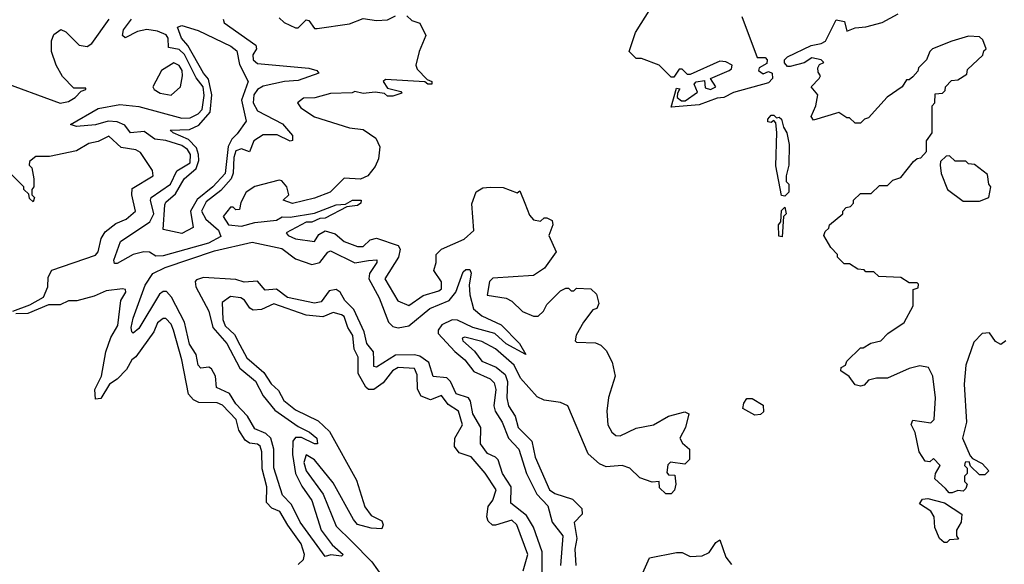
# Model space of a CAD drawing. Extents: x 2472589 to 2662339, y 701009 to 849030.
# Tile 388 of 406: x 2641315 to 2644957, y 755839 to 757853. Entities that reach past the tile are written whole.
import ezdxf

# ---------------------------------------------------------------- set-up
doc = ezdxf.new("R2010")
doc.units = 0

msp = doc.modelspace()

# ---------------------------------------------------------------- linework, layer by layer
at = {"layer": '0CON05XD'}
for points in [[(2643986, 757865), (2644043.3, 757713.3), (2644073, 757713), (2644080, 757705), (2644078.8, 757691.2), (2644050, 757675), (2644047.5, 757665), (2644065, 757653.3), (2644085, 757661.2), (2644098.8, 757655), (2644100, 757635), (2644085, 757620), (2643955, 757583.3), (2643920, 757565), (2643895, 757563.3), (2643828.3, 757538.3), (2643725, 757530), (2643745, 757600), (2643757.5, 757597.5), (2643748.3, 757581.7), (2643747.5, 757565), (2643763, 757553), (2643777, 757553), (2643822.5, 757585), (2643810, 757615), (2643817, 757623), (2643848.3, 757628.3), (2643851.2, 757601.2), (2643870, 757595), (2643890, 757605), (2643870, 757635), (2643940, 757665), (2643948.3, 757671.7), (2643950, 757685), (2643927, 757697), (2643905, 757700), (2643795, 757650), (2643785, 757650), (2643765, 757670), (2643755, 757670), (2643735, 757640), (2643725, 757640), (2643680, 757685), (2643615, 757710), (2643595, 757710), (2643570, 757735), (2643592.5, 757805), (2643650, 757895)], [(2641235, 757627.5), (2641465, 757543.8), (2641495, 757550), (2641520, 757565), (2641541.7, 757588.3), (2641560, 757595), (2641560, 757600), (2641515, 757600), (2641473.3, 757643.3), (2641450, 757685), (2641432.5, 757735), (2641432.5, 757775), (2641441.7, 757798.3), (2641467, 757817), (2641485, 757807.5), (2641535, 757758.8), (2641565, 757754.2), (2641581.2, 757765), (2641646.2, 757855)], [(2641665, 756951.2), (2641663.6, 756963.6), (2641687.8, 757032.2), (2641796.2, 757105), (2641811.2, 757135), (2641798.2, 757185), (2641801.8, 757195), (2641872.6, 757245), (2641895.7, 757294.3), (2641945, 757323.4), (2641947.3, 757355), (2641935, 757373.1), (2641915, 757387.2), (2641855, 757405.8), (2641815, 757411), (2641775, 757440), (2641725, 757434.7), (2641703.4, 757463.4), (2641675.5, 757475.5), (2641641.8, 757478.2), (2641595, 757464.3), (2641525, 757458.6), (2641502.5, 757465), (2641605, 757524.7), (2641685, 757539), (2641755, 757532), (2641915, 757488.7), (2641945, 757490.5), (2641974.9, 757505.1), (2641989.7, 757520.3), (2641997.6, 757572.4), (2641993.5, 757605), (2641968.2, 757638.2), (2641925, 757723.9), (2641905, 757743.2), (2641865, 757750), (2641863.9, 757785), (2641856.9, 757796.9), (2641825, 757810.6), (2641785, 757816.2), (2641750.2, 757809.8), (2641705, 757785.5), (2641694.6, 757794.6), (2641698.8, 757815), (2641728.2, 757855)], [(2642067, 757855), (2642071.2, 757841.2), (2642188.7, 757758.7), (2642190.4, 757745), (2642176.9, 757723.1), (2642178.2, 757705), (2642195, 757690.8), (2642385, 757673.9), (2642414, 757665), (2642421.2, 757655), (2642345, 757627.6), (2642295, 757624.8), (2642215, 757607.3), (2642195, 757594.4), (2642181.1, 757575), (2642178.7, 757545), (2642195, 757515.9), (2642287.3, 757467.3), (2642324.5, 757425), (2642324.2, 757405.8), (2642315, 757403.8), (2642266.9, 757426.9), (2642215, 757427.5), (2642180.7, 757405), (2642165.2, 757364.8), (2642135, 757375.2), (2642115, 757367.8), (2642106.5, 757343.5), (2642105.1, 757285), (2642097.2, 757265), (2642058.9, 757221.1), (2642005, 757180), (2641987.8, 757145), (2642002.9, 757115), (2642050.4, 757075), (2642058.5, 757051.5), (2642013.6, 757026.4), (2641845, 756979.8), (2641818.9, 756978.9), (2641795, 756993.8), (2641774.1, 756994.1), (2641735, 756984.3), (2641675, 756951.5), (2641665, 756951.2)], [(2642747, 757867), (2642765, 757850), (2642795, 757840), (2642817.5, 757795), (2642792.5, 757735), (2642780, 757685), (2642785, 757670), (2642821.7, 757631.7), (2642840, 757625), (2642840, 757615), (2642825, 757614), (2642813.3, 757623.3), (2642668.3, 757631.7), (2642660, 757625), (2642675, 757600), (2642725, 757587.5), (2642728.3, 757581.7), (2642695, 757570), (2642675, 757570), (2642665, 757580), (2642630, 757585), (2642585, 757580), (2642555, 757587.5), (2642545, 757582.5), (2642465, 757580), (2642406.4, 757563.6), (2642365, 757562.5), (2642342.5, 757545), (2642355, 757527.5), (2642405, 757493.8), (2642535, 757453.3), (2642585, 757447.5), (2642632.5, 757415), (2642647, 757383), (2642641.7, 757338.3), (2642630, 757310), (2642602.5, 757275), (2642575, 757263.8), (2642515, 757267.5), (2642463.3, 757215), (2642405, 757193.5), (2642323.6, 757173.6), (2642290, 757185), (2642310, 757205), (2642302.5, 757235), (2642285, 757257.5), (2642275, 757260), (2642185, 757236.2), (2642152.5, 757215), (2642133, 757177), (2642128.3, 757151.7), (2642115, 757150), (2642105, 757160), (2642095, 757160), (2642067.5, 757125), (2642086.7, 757095), (2642135, 757089.6), (2642185, 757102.9), (2642265, 757111.5), (2642286.4, 757123.6), (2642315, 757122.5), (2642405, 757137.8), (2642485, 757167.9), (2642519.6, 757170.5), (2642545.4, 757185.5), (2642577.5, 757185), (2642576.7, 757175), (2642565, 757166.2), (2642525, 757161.2), (2642445, 757118.8), (2642425, 757118), (2642395, 757103.8), (2642375, 757104.3), (2642300, 757065), (2642308, 757055), (2642335, 757042.2), (2642405, 757032.5), (2642421.7, 757058.3), (2642445, 757072.5), (2642481.7, 757061.7), (2642515, 757033.1), (2642565, 757014.4), (2642585, 757014.4), (2642611.1, 757038.9), (2642635, 757044.5), (2642715, 757017.5), (2642722.5, 757005), (2642716.7, 756975), (2642666.2, 756895), (2642713.6, 756813.6), (2642755, 756796.7), (2642807, 756833), (2642865, 756850), (2642875, 756858), (2642875, 756883.3), (2642846.7, 756925), (2642856, 756955), (2642855.9, 756984.1), (2642875.7, 757004.3), (2642958.8, 757041.2), (2642995, 757073.3), (2642987.7, 757172.3), (2643003.6, 757216.4), (2643028.3, 757231.7), (2643055, 757233.3), (2643103, 757233), (2643155, 757212.5), (2643165, 757220), (2643183.3, 757175)], [(2642275, 757860), (2642293, 757843), (2642335, 757822.5), (2642345, 757822.5), (2642375, 757852.5), (2642385, 757850), (2642405, 757820), (2642415, 757820), (2642535, 757837.5), (2642585, 757857.5), (2642635, 757850), (2642675, 757852.5), (2642705, 757867.5)], [(2644763.3, 757773.3), (2644691.2, 757745), (2644681.2, 757735), (2644670, 757705), (2644640, 757675), (2644637, 757663), (2644618.3, 757641.7), (2644605, 757630), (2644595, 757630), (2644580, 757605), (2644523.6, 757566.4), (2644455, 757490), (2644440, 757485), (2644425, 757470), (2644405, 757470), (2644385, 757490), (2644375, 757490), (2644345, 757510), (2644251.7, 757481.7), (2644242.5, 757495), (2644260, 757535), (2644267.5, 757575), (2644242.5, 757605), (2644272.5, 757635), (2644277.5, 757645), (2644268.3, 757658.3), (2644267.5, 757675), (2644273.3, 757686.7), (2644290, 757695), (2644280, 757705), (2644245, 757712.5), (2644217, 757693), (2644165, 757680), (2644155, 757680), (2644143.6, 757693.6), (2644143.8, 757705), (2644155, 757716.2), (2644242.3, 757757.7), (2644280, 757765), (2644295.9, 757774.1), (2644335, 757852.5), (2644366.4, 757846.4), (2644375, 757810), (2644405, 757822.5), (2644445, 757826.2), (2644505, 757842.9), (2644565, 757874.3)], [(2641915, 757062.5), (2641845, 757077.5), (2641851.3, 757168.7), (2641855, 757178.6), (2641891.1, 757208.9), (2641923.2, 757265), (2641967.6, 757302.4), (2641977.3, 757332.7), (2641976.8, 757355), (2641969.2, 757379.2), (2641939.9, 757409.9), (2641882, 757435), (2641872, 757445), (2641943.6, 757446.4), (2641977.3, 757462.7), (2642018.9, 757511.1), (2642026.1, 757575), (2642013.4, 757633.4), (2641995, 757655.4), (2641937.2, 757757.2), (2641913.4, 757785), (2641898.2, 757825), (2641915, 757831.7), (2641975, 757812.5), (2642095.5, 757755), (2642117.6, 757737.6), (2642127.7, 757687.7), (2642160, 757625), (2642135.3, 757555), (2642152.1, 757477.9), (2642118.9, 757431.1), (2642099.4, 757410.6), (2642086.1, 757383.9), (2642075, 757284.5), (2642029.2, 757235), (2641971.7, 757188.3), (2641947.3, 757145), (2641956.7, 757085), (2641915, 757062.5)], [(2644962.5, 756665), (2644945, 756652.5), (2644925, 756663.3), (2644902.5, 756695), (2644875, 756692), (2644845, 756660), (2644814.6, 756575), (2644808.8, 756505), (2644817.5, 756365), (2644802.5, 756305), (2644830.7, 756240.7), (2644840, 756230), (2644875, 756212.5), (2644900, 756185), (2644885, 756170), (2644865, 756170), (2644831.7, 756201.7), (2644827.5, 756217.5), (2644813, 756217), (2644810, 756205), (2644820, 756195), (2644820, 756175), (2644810, 756165), (2644810, 756145), (2644820, 756135), (2644815, 756120), (2644805, 756110), (2644785, 756112.5), (2644765, 756103.3), (2644753.9, 756103.9), (2644739.3, 756119.3), (2644700, 756155), (2644702.5, 756175), (2644720, 756205), (2644695, 756230), (2644681.7, 756218.3), (2644665, 756220), (2644642.5, 756255), (2644627, 756327), (2644613.3, 756356.7), (2644618.3, 756371.7), (2644685, 756362.5), (2644697.5, 756375), (2644702.5, 756455), (2644692.5, 756535), (2644676.4, 756566.4), (2644645, 756572.5), (2644605, 756563.3), (2644525, 756527.5), (2644485, 756527.5), (2644455, 756520), (2644438.3, 756501.7), (2644425, 756497.5), (2644405, 756502.5), (2644383.9, 756533.9), (2644352.5, 756555), (2644353.6, 756566.4), (2644370, 756575), (2644375, 756590), (2644425, 756640), (2644435, 756640), (2644463, 756657), (2644500, 756665), (2644527, 756693), (2644586.4, 756733.6), (2644620, 756795), (2644620, 756855), (2644638.3, 756861.7), (2644640, 756875), (2644635, 756880), (2644605, 756880), (2644575, 756900), (2644493, 756903), (2644475, 756920), (2644445, 756920), (2644438.3, 756928.3), (2644415, 756930), (2644385, 756950), (2644365, 756950), (2644340, 756975), (2644340, 756985), (2644315, 757010), (2644290, 757055), (2644295, 757070), (2644308.3, 757081.7), (2644310, 757095), (2644360, 757135), (2644360, 757145), (2644371.7, 757158.3), (2644388.3, 757161.7), (2644400, 757175), (2644400, 757185), (2644425, 757210), (2644465, 757210), (2644495, 757240), (2644525, 757240), (2644545, 757260), (2644575, 757270), (2644621.7, 757328.3), (2644635, 757340), (2644648.3, 757341.7), (2644670, 757365), (2644670, 757405), (2644690, 757435), (2644690, 757535), (2644700, 757545), (2644701.7, 757578.3), (2644728.3, 757581.7), (2644738.3, 757591.7), (2644740, 757605), (2644761.7, 757628.3), (2644785, 757630), (2644818.3, 757651.7), (2644821.7, 757668.3), (2644878.3, 757721.7), (2644881.7, 757738.3), (2644890, 757745), (2644878.3, 757778.3), (2644865, 757790), (2644825, 757792.5), (2644763.3, 757773.3)], [(2641875, 757573.3), (2641910, 757605), (2641916.9, 757645), (2641915.4, 757665), (2641905, 757683.8), (2641885, 757694), (2641840, 757665), (2641807.5, 757605), (2641812.5, 757595), (2641835, 757581.2), (2641875, 757573.3)], [(2644145, 757200), (2644133, 757203), (2644112.3, 757312.3), (2644116.2, 757436.2), (2644111.7, 757471.7), (2644105, 757480), (2644095, 757472.5), (2644082.5, 757475), (2644082.5, 757485), (2644095, 757500), (2644105, 757500), (2644115, 757490), (2644125, 757492.5), (2644132.5, 757485), (2644140, 757455), (2644152.5, 757435), (2644161.7, 757391.7), (2644160, 757315), (2644150, 757275), (2644150, 757255), (2644160, 757245), (2644160, 757215), (2644145, 757200)], [(2641290, 756775), (2641351.8, 756798.2), (2641403, 756827), (2641418.6, 756865), (2641419.6, 756900.5), (2641433.3, 756926.7), (2641595, 756982), (2641605.7, 756995), (2641616.6, 757043.4), (2641630.9, 757069.1), (2641670.3, 757099.7), (2641708.8, 757115), (2641743.8, 757145), (2641730, 757205), (2641730.8, 757229.2), (2641808.8, 757275), (2641806.7, 757295), (2641761.7, 757361.7), (2641745, 757371.2), (2641690.3, 757380.3), (2641645, 757422.5), (2641605, 757402.5), (2641570, 757395), (2641525, 757367.5), (2641425, 757347.5), (2641375, 757347.5), (2641351.7, 757328.3), (2641350, 757315), (2641360, 757305), (2641367.5, 757265), (2641367.5, 757235), (2641360, 757225), (2641360, 757205), (2641370, 757195), (2641365, 757180), (2641351.7, 757191.7), (2641348.3, 757208.3), (2641330, 757225), (2641330, 757235), (2641285, 757280)], [(2644865, 757182.5), (2644900, 757195), (2644907.5, 757235), (2644900, 757245), (2644895, 757280), (2644847, 757317), (2644825, 757320), (2644815, 757330), (2644775, 757330), (2644755, 757350), (2644741.7, 757348.3), (2644721.7, 757328.3), (2644720, 757315), (2644723.6, 757283.6), (2644747.5, 757225), (2644805, 757182.5), (2644865, 757182.5)], [(2643183.3, 757175), (2643200.4, 757130.5), (2643215, 757112.5), (2643241.7, 757108.3), (2643255, 757120), (2643265, 757120), (2643285, 757110), (2643287.5, 757095), (2643272.5, 757055), (2643300, 756995), (2643256.4, 756933.6), (2643215, 756907.5), (2643065, 756896.7), (2643053.3, 756885), (2643043.9, 756833.9), (2643115, 756823.3), (2643135, 756812.5), (2643175, 756773.8), (2643215, 756756.7), (2643233, 756757), (2643252.5, 756775), (2643265, 756800), (2643315, 756850), (2643335, 756860), (2643345, 756860), (2643355, 756850), (2643365, 756850), (2643375, 756860), (2643428.3, 756858.3), (2643448.3, 756838.3), (2643457, 756803), (2643450, 756785), (2643435, 756780), (2643400, 756735), (2643373, 756687), (2643370, 756665), (2643375, 756660), (2643445, 756657.5), (2643465, 756650), (2643485, 756630), (2643507, 756587), (2643517.5, 756535), (2643493.6, 756456.4), (2643487.5, 756405), (2643491.2, 756355), (2643505, 756327.5), (2643520, 756315), (2643536.4, 756313.6), (2643595, 756342.5), (2643660, 756355), (2643715, 756387.5), (2643775, 756402.5), (2643790, 756395), (2643777.5, 756345), (2643757.5, 756305), (2643767, 756287), (2643792.5, 756265), (2643793.3, 756226.7), (2643775, 756210), (2643723, 756217), (2643713, 756207), (2643708.3, 756178.3), (2643715, 756170), (2643738.3, 756168.3), (2643742.5, 756135), (2643737, 756113), (2643725, 756100), (2643705, 756100), (2643681.7, 756121.7), (2643680, 756145), (2643655, 756142.5), (2643609.3, 756159.3), (2643572.5, 756195), (2643544, 756204), (2643485, 756200), (2643460.2, 756210.2), (2643417.5, 756247.5), (2643342.5, 756425), (2643315, 756437.1), (2643255, 756446.2), (2643228.8, 756458.8), (2643167.5, 756527.5), (2643144.3, 756575), (2643075, 756635.4), (2643025, 756663.3), (2642961.3, 756678.7), (2642951.2, 756675), (2642954.4, 756665), (2642997.6, 756627.6), (2643025, 756590.6), (2643077.9, 756567.9), (2643110.8, 756540.8), (2643120, 756515), (2643116.7, 756455), (2643122.7, 756425), (2643147.3, 756387.3), (2643158.5, 756345), (2643210, 756295), (2643222.1, 756235), (2643244.2, 756184.2), (2643275, 756114.5), (2643295, 756100.8), (2643359.6, 756079.6), (2643394, 756045), (2643396.2, 756025), (2643366.1, 755993.9), (2643375.7, 755935), (2643368.1, 755895), (2643372.5, 755835)], [(2644135, 757050), (2644123, 757053), (2644122.5, 757095), (2644130, 757105), (2644133, 757147), (2644145, 757160), (2644150, 757135), (2644140, 757125), (2644135, 757050)], [(2643247.3, 755795), (2643247.8, 755885), (2643216, 755976), (2643189.4, 756019.4), (2643131.5, 756065), (2643133, 756125), (2643100.5, 756175), (2643085.2, 756225.2), (2643075, 756235.8), (2643045, 756248.7), (2643020, 756285), (2643020.6, 756345), (2642991, 756395), (2642982.5, 756442.5), (2642975, 756454.7), (2642929.8, 756469.8), (2642908.7, 756515), (2642895, 756528.4), (2642845, 756533.6), (2642828.4, 756585), (2642795, 756608.7), (2642775, 756614.2), (2642705, 756612.9), (2642635, 756567.5), (2642625, 756570), (2642624.4, 756595), (2642624.3, 756625), (2642599.6, 756655), (2642588.8, 756698.9), (2642550.8, 756780.8), (2642518, 756815), (2642499.8, 756845), (2642485.4, 756855.4), (2642459.3, 756850.7), (2642429.8, 756810.2), (2642405, 756804.2), (2642306, 756826), (2642265, 756855.9), (2642222.4, 756852.4), (2642195, 756885.6), (2642145, 756882.1), (2642115, 756892.2), (2641995, 756899.9), (2641968.8, 756891.2), (2641964, 756885), (2641966.6, 756865), (2642015.1, 756775.1), (2642029.4, 756715), (2642081.1, 756655), (2642129.2, 756565), (2642186.8, 756516.8), (2642215, 756462.5), (2642258.8, 756408.9), (2642345, 756348.9), (2642387.4, 756327.4), (2642414.6, 756305), (2642416, 756285), (2642405, 756284.6), (2642357.8, 756307.8), (2642335, 756308.3), (2642325.3, 756295), (2642323.7, 756245), (2642335.5, 756175), (2642358.1, 756128.1), (2642395.2, 756075), (2642430, 755965), (2642470.8, 755910.8), (2642512, 755875), (2642505, 755869.2), (2642465.6, 755874.4), (2642445, 755867.5), (2642352.9, 755995), (2642320.7, 756060.7), (2642287.3, 756095), (2642255, 756196), (2642255.6, 756265), (2642243.9, 756305), (2642225, 756322.3), (2642185, 756340.3), (2642157.4, 756387.4), (2642115, 756433.1), (2642090.9, 756470.9), (2642043.4, 756493.4), (2642039.1, 756535), (2642025, 756562.5), (2642015, 756568.2), (2641985, 756563.8), (2641974.7, 756575.3), (2641968.2, 756615), (2641943.2, 756653.2), (2641924.2, 756735), (2641876.6, 756826.6), (2641857.7, 756847.7), (2641845, 756848.5), (2641831.6, 756838.4), (2641755, 756711.5), (2641735, 756693.5), (2641729.1, 756699.1), (2641726.7, 756715), (2641735, 756749.2), (2641778.5, 756871.5), (2641806.9, 756915), (2641853.5, 756936.5), (2642035, 756998.1), (2642175, 757030.2), (2642285, 757007.5), (2642335, 756969), (2642395, 756947.2), (2642425, 756955.2), (2642455, 756993.8), (2642465, 756998), (2642555, 756953.5), (2642605, 756962.1), (2642635.5, 756965), (2642636.1, 756955), (2642609, 756915), (2642605.9, 756895), (2642644.6, 756824.6), (2642678.8, 756735), (2642695, 756718.1), (2642715, 756713.3), (2642755, 756721.5), (2642831.5, 756785), (2642903.8, 756815), (2642928, 756845), (2642955, 756920), (2642965, 756929.2), (2642979.7, 756929.7), (2642985.5, 756915.5), (2642977.7, 756872.3), (2642979.6, 756835), (2642993.6, 756783.5), (2643025, 756758.4), (2643095.4, 756725), (2643164.3, 756655), (2643187.5, 756615), (2643115, 756654.2), (2643072, 756692), (2642991.5, 756715), (2642935, 756741.9), (2642915, 756743.4), (2642876.2, 756725), (2642863.3, 756705), (2642862.8, 756692.8), (2642925, 756625.8), (2642962, 756595), (2642995, 756551.6), (2643055.4, 756525.4), (2643070.3, 756510.2), (2643075.9, 756485), (2643069, 756425), (2643073.8, 756405), (2643100, 756365), (2643123.6, 756305), (2643161.4, 756265), (2643189.7, 756175), (2643228.3, 756098.3), (2643268.9, 756055), (2643284.4, 755994.4), (2643323.5, 755945), (2643315.8, 755835)], [(2642345, 755837.9), (2642365, 755857.5), (2642368.5, 755875), (2642356, 755915), (2642306.4, 755983.6), (2642277.1, 756035), (2642247.1, 756047.1), (2642227.6, 756067.6), (2642229.5, 756125), (2642212.4, 756192.4), (2642210.9, 756255), (2642205, 756275.7), (2642195, 756283.1), (2642165, 756287.3), (2642148.5, 756298.5), (2642125.4, 756335.4), (2642115.4, 756375), (2642065, 756427.8), (2642045, 756436.5), (2641977.9, 756437.9), (2641957.8, 756447.8), (2641938.7, 756468.7), (2641914.3, 756595), (2641883.8, 756705), (2641875, 756726.7), (2641855, 756747.5), (2641845, 756747.5), (2641825, 756732.5), (2641811.4, 756698.6), (2641744.1, 756605.9), (2641730, 756595), (2641710, 756560), (2641675, 756523.3), (2641646.7, 756505), (2641615, 756452.5), (2641595, 756450), (2641592.9, 756485), (2641617.1, 756535), (2641633.1, 756625), (2641652, 756678), (2641677.3, 756722.7), (2641689.2, 756815), (2641707.1, 756845), (2641705.8, 756855), (2641695, 756857.3), (2641635, 756850.4), (2641589.8, 756830.2), (2641526.4, 756813.6), (2641495, 756813.5), (2641465, 756799.1), (2641421.5, 756798.5), (2641345, 756766.9), (2641300, 756765)], [(2643177.1, 755815), (2643194.3, 755875), (2643154.3, 755985), (2643135, 756002.2), (2643075, 755983.3), (2643063.9, 755983.9), (2643048.3, 755998.3), (2643043.3, 756015), (2643047.5, 756052.5), (2643065, 756076.2), (2643077.5, 756115), (2643036.4, 756176.4), (2642985, 756236), (2642941.2, 756251.2), (2642923.3, 756275), (2642924.1, 756305.9), (2642953.3, 756355), (2642938.1, 756405), (2642900, 756430), (2642875, 756463.8), (2642835, 756446.7), (2642800.4, 756460.4), (2642786.2, 756486.2), (2642785, 756540), (2642775, 756563.3), (2642715, 756567.1), (2642694.2, 756555), (2642659.8, 756510.2), (2642625, 756486), (2642605, 756485.8), (2642595, 756493.8), (2642566.7, 756545), (2642567.1, 756605), (2642552.5, 756635), (2642547.1, 756685), (2642528.6, 756715), (2642515.6, 756755), (2642505, 756762), (2642475, 756770), (2642435.9, 756754.1), (2642375, 756760), (2642255, 756802), (2642208.9, 756781.1), (2642178.8, 756778.8), (2642165.8, 756785.8), (2642145.9, 756815.9), (2642132.5, 756825), (2642095, 756830), (2642063.3, 756806.7), (2642066, 756744), (2642075, 756720.8), (2642109.1, 756689.1), (2642128.8, 756651.2), (2642155, 756602.5), (2642218.4, 756548.4), (2642245, 756506), (2642271.7, 756481.7), (2642291.4, 756445), (2642335, 756410), (2642419.4, 756369.4), (2642460.8, 756330.8), (2642560.6, 756150.6), (2642591.7, 756051.7), (2642615, 756020), (2642655, 756000), (2642660, 755985), (2642655, 755970), (2642615, 755972.5), (2642565, 755986), (2642549.2, 756005), (2642475, 756140.6), (2642405, 756225.4), (2642375, 756244.2), (2642366.4, 756215), (2642375, 756184.3), (2642437.9, 756097.9), (2642485, 755980), (2642543.4, 755923.4)], [(2644035, 756390), (2643990, 756415), (2643993.3, 756435), (2644005, 756452.5), (2644025, 756452.5), (2644065, 756427.5), (2644067, 756403), (2644055, 756392.5), (2644035, 756390)], [(2644745, 755920), (2644735, 755920), (2644717.5, 755935), (2644700, 755975), (2644697.5, 756015), (2644686.1, 756036.1), (2644643, 756063), (2644655, 756080), (2644675, 756082.5), (2644735.9, 756065.9), (2644800, 756025), (2644797.5, 755995), (2644780, 755965), (2644780, 755945), (2644788.3, 755931.7), (2644755, 755930), (2644745, 755920)], [(2642543.4, 755923.4), (2642618.1, 755848.1), (2642658.9, 755788.9)], [(2643596.7, 755755), (2643645, 755862.5), (2643745, 755882.5), (2643765, 755882.5), (2643795, 755867.5), (2643839.3, 755870.7), (2643865, 755882.5), (2643890.7, 755919.3), (2643905, 755930), (2643926.7, 755865), (2643948.3, 755838.3)]]:
    msp.add_lwpolyline(points, dxfattribs=at)

doc.saveas('drawing.dxf')
